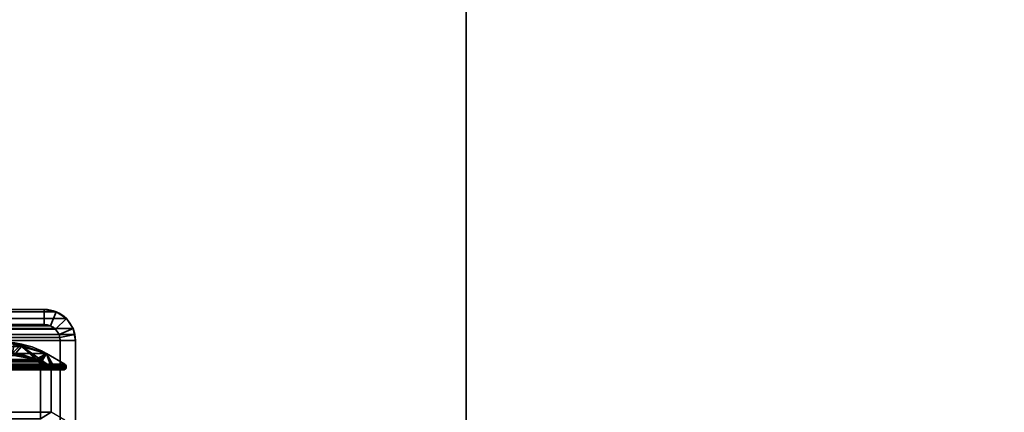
# Model space of a CAD drawing. Header units: millimetres. Extents: x -603 to 3703, y -115 to 193.
# Tile 360 of 656: x 409 to 506, y 7 to 46. Entities that reach past the tile are written whole.
import ezdxf

# ---------------------------------------------------------------- set-up
doc = ezdxf.new("R2010")
doc.units = ezdxf.units.MM
doc.layers.add('151', color=7, linetype='Continuous', true_color=0xffffff)

# ---------------------------------------------------------------- blocks, each defined once
blk = doc.blocks.new('UG_SURFACE_001')
at = {"layer": '151', "color": 252, "linetype": 'Continuous', "lineweight": 35}
for points in [[(603, -18, 2212.25), (603, 174.4, 2212.25), (-603, 174.4, 2212.25), (-603, -18, 2212.25)], [(-453, -18, 2062.25), (-453, 174.4, 2062.25), (453, 174.4, 2062.25), (453, -18, 2062.25)], [(453, -18, 2062.25), (453, 174.4, 2062.25), (453, 174.4, -8.75), (453, -18, -8.75)], [(453, -18, -8.75), (453, 174.4, -8.75), (603, 174.4, -8.75), (603, -18, -8.75)]]:
    blk.add_3dface(points, dxfattribs=at)
blk = doc.blocks.new('UG_SURFACE_009')
at = {"layer": '151', "color": 252, "linetype": 'Continuous', "lineweight": 35}
for points in [[(411.42, 17.5, 2020.67), (-411.42, 17.5, 2020.67), (-412.599, 17.266, 2021.849), (412.599, 17.266, 2021.849)], [(-411.42, 17.5, 2020.67), (411.42, 17.5, 2020.67), (403.467, 17.5, 2012.717), (-403.467, 17.5, 2012.717)], [(411.42, 16, 2020.67), (403.467, 16, 2012.717), (403.467, 17.5, 2012.717), (411.42, 17.5, 2020.67)], [(411.42, 17.5, 2020.67), (412.599, 17.266, 2021.849), (412.025, 15.88, 2021.275), (411.42, 16, 2020.67)], [(413.598, 16.598, 2022.848), (-413.598, 16.598, 2022.848), (-414.266, 15.599, 2023.515), (414.266, 15.599, 2023.515)], [(412.599, 17.266, 2021.849), (-412.599, 17.266, 2021.849), (-413.598, 16.598, 2022.848), (413.598, 16.598, 2022.848)], [(412.599, 17.266, 2021.849), (413.598, 16.598, 2022.848), (412.537, 15.537, 2021.787), (412.025, 15.88, 2021.275)], [(412.88, 15.025, 2022.13), (412.537, 15.537, 2021.787), (413.598, 16.598, 2022.848), (414.266, 15.599, 2023.515)], [(414.441, 15.021, 2023.691), (414.266, 15.599, 2023.515), (-414.266, 15.599, 2023.515), (-414.441, 15.021, 2023.691)], [(412.88, 15.025, 2022.13), (-412.88, 15.025, 2022.13), (-412.537, 15.537, 2021.787), (412.537, 15.537, 2021.787)], [(412.537, 15.537, 2021.787), (-412.537, 15.537, 2021.787), (-412.025, 15.88, 2021.275), (412.025, 15.88, 2021.275)], [(412.025, 15.88, 2021.275), (-412.025, 15.88, 2021.275), (-411.42, 16, 2020.67), (411.42, 16, 2020.67)], [(-411.42, 16, 2020.67), (-403.467, 16, 2012.717), (403.467, 16, 2012.717), (411.42, 16, 2020.67)], [(412.97, 14.728, 2022.22), (412.88, 15.025, 2022.13), (414.266, 15.599, 2023.515), (414.441, 15.021, 2023.691)], [(-414.441, 15.021, 2023.691), (-414.5, 14.42, 2023.75), (414.5, 14.42, 2023.75)], [(-414.441, 15.021, 2023.691), (414.5, 14.42, 2023.75), (414.441, 15.021, 2023.691)], [(413, 14.42, 2022.25), (-413, 14.42, 2022.25), (-412.97, 14.728, 2022.22)], [(-412.97, 14.728, 2022.22), (-412.88, 15.025, 2022.13), (412.88, 15.025, 2022.13), (412.97, 14.728, 2022.22)], [(412.97, 14.728, 2022.22), (413, 14.42, 2022.25), (-412.97, 14.728, 2022.22)], [(413, 14.42, 2022.25), (412.97, 14.728, 2022.22), (414.441, 15.021, 2023.691), (414.5, 14.42, 2023.75)], [(-414.5, -29.92, 2023.75), (414.5, -29.92, 2023.75), (414.5, 14.42, 2023.75), (-414.5, 14.42, 2023.75)], [(-413, -29.92, 2022.25), (-413, 14.42, 2022.25), (413, 14.42, 2022.25), (413, -29.92, 2022.25)], [(414.5, 14.42, 2023.75), (414.5, -29.92, 2023.75), (413, -29.92, 2022.25), (413, 14.42, 2022.25)]]:
    blk.add_3dface(points, dxfattribs=at)
blk = doc.blocks.new('UG_SURFACE_010')
at = {"layer": '151', "color": 252, "linetype": 'Continuous', "lineweight": 35}
for points in [[(411.42, 17.5, 2020.67), (411.42, 17.5, -8.75), (403.467, 17.5, -8.75), (403.467, 17.5, 2012.717)], [(411.42, 16, -8.75), (403.467, 16, -8.75), (403.467, 17.5, -8.75), (411.42, 17.5, -8.75)], [(411.42, 17.5, 2020.67), (403.467, 17.5, 2012.717), (403.467, 16, 2012.717), (411.42, 16, 2020.67)], [(412.599, 17.266, 2021.849), (412.599, 17.266, -8.75), (411.42, 17.5, -8.75), (411.42, 17.5, 2020.67)], [(411.42, 17.5, -8.75), (412.599, 17.266, -8.75), (412.025, 15.88, -8.75), (411.42, 16, -8.75)], [(411.42, 16, 2020.67), (412.025, 15.88, 2021.275), (412.599, 17.266, 2021.849), (411.42, 17.5, 2020.67)], [(412.599, 17.266, -8.75), (413.598, 16.598, -8.75), (412.537, 15.537, -8.75), (412.025, 15.88, -8.75)], [(412.025, 15.88, 2021.275), (412.537, 15.537, 2021.787), (413.598, 16.598, 2022.848), (412.599, 17.266, 2021.849)], [(413.598, 16.598, -8.75), (414.266, 15.599, -8.75), (412.88, 15.025, -8.75), (412.537, 15.537, -8.75)], [(414.266, 15.599, 2023.515), (413.598, 16.598, 2022.848), (412.537, 15.537, 2021.787), (412.88, 15.025, 2022.13)], [(413.598, 16.598, 2022.848), (413.598, 16.598, -8.75), (412.599, 17.266, -8.75), (412.599, 17.266, 2021.849)], [(414.266, 15.599, 2023.515), (414.266, 15.599, -8.75), (413.598, 16.598, -8.75), (413.598, 16.598, 2022.848)], [(411.42, 16, 2020.67), (403.467, 16, 2012.717), (403.467, 16, -8.75), (411.42, 16, -8.75)], [(411.42, 16, 2020.67), (411.42, 16, -8.75), (412.025, 15.88, -8.75), (412.025, 15.88, 2021.275)], [(412.025, 15.88, 2021.275), (412.025, 15.88, -8.75), (412.537, 15.537, -8.75), (412.537, 15.537, 2021.787)], [(412.537, 15.537, 2021.787), (412.537, 15.537, -8.75), (412.88, 15.025, -8.75), (412.88, 15.025, 2022.13)], [(413, 14.42, -8.75), (412.88, 15.025, -8.75), (414.266, 15.599, -8.75), (414.5, 14.42, -8.75)], [(414.441, 15.021, 2023.691), (414.266, 15.599, 2023.515), (412.88, 15.025, 2022.13), (412.97, 14.728, 2022.22)], [(414.5, 14.42, -8.75), (414.266, 15.599, -8.75), (414.266, 15.599, 2023.515)], [(414.266, 15.599, 2023.515), (414.441, 15.021, 2023.691), (414.5, 14.42, -8.75)], [(413, 14.42, -8.75), (412.97, 14.728, 2022.22), (412.88, 15.025, 2022.13)], [(412.88, 15.025, 2022.13), (412.88, 15.025, -8.75), (413, 14.42, -8.75)], [(414.5, 14.42, 2023.75), (414.441, 15.021, 2023.691), (412.97, 14.728, 2022.22), (413, 14.42, 2022.25)], [(413, 14.42, -8.75), (413, 14.42, 2022.25), (412.97, 14.728, 2022.22)], [(414.441, 15.021, 2023.691), (414.5, 14.42, 2023.75), (414.5, 14.42, -8.75)], [(413, -29.92, 2022.25), (413, 14.42, 2022.25), (413, 14.42, -8.75), (413, -29.92, -8.75)], [(414.5, 14.42, -8.75), (414.5, -29.92, -8.75), (413, -29.92, -8.75), (413, 14.42, -8.75)], [(413, 14.42, 2022.25), (413, -29.92, 2022.25), (414.5, -29.92, 2023.75), (414.5, 14.42, 2023.75)], [(414.5, -29.92, 2023.75), (414.5, -29.92, -8.75), (414.5, 14.42, -8.75), (414.5, 14.42, 2023.75)]]:
    blk.add_3dface(points, dxfattribs=at)
blk = doc.blocks.new('UG_SURFACE_047')
at = {"layer": '151', "color": 7, "linetype": 'Continuous', "lineweight": 35}
for points in [[(409.18, 13.852, 2018.43), (-409.18, 13.852, 2018.43), (-411.652, 13.155, 2020.902), (411.652, 13.155, 2020.902)], [(-409.18, 13.852, 2018.43), (409.18, 13.852, 2018.43), (407.808, 14.239, 2017.058)], [(407.808, 14.239, 2017.058), (409.18, 13.852, 2018.43), (408.429, 12.955, 2017.678)], [(409.18, 13.852, 2018.43), (411.652, 13.155, 2020.902), (410.595, 12.557, 2019.845), (408.429, 12.955, 2017.678)], [(413.445, 12.088, 2022.695), (411.652, 13.155, 2020.902), (-411.652, 13.155, 2020.902), (-413.445, 12.088, 2022.695)], [(408.429, 12.955, 2017.678), (410.595, 12.557, 2019.845), (-410.595, 12.557, 2019.845)], [(411.652, 13.155, 2020.902), (410.605, 12.552, 2019.855), (410.595, 12.557, 2019.845)], [(410.707, 12.472, 2019.957), (410.605, 12.552, 2019.855), (411.652, 13.155, 2020.902)], [(411.652, 13.155, 2020.902), (410.886, 12.333, 2020.136), (410.707, 12.472, 2019.957)], [(410.893, 12.321, 2020.143), (410.886, 12.333, 2020.136), (411.652, 13.155, 2020.902)], [(411.652, 13.155, 2020.902), (411.011, 12.108, 2020.261), (410.893, 12.321, 2020.143)], [(411.018, 12.095, 2020.268), (411.011, 12.108, 2020.261), (411.652, 13.155, 2020.902)], [(411.652, 13.155, 2020.902), (412.126, 11.715, 2021.376), (412.089, 11.633, 2021.339), (411.018, 12.095, 2020.268)], [(411.652, 13.155, 2020.902), (412.204, 11.79, 2021.454), (412.183, 11.77, 2021.433)], [(411.652, 13.155, 2020.902), (412.314, 11.82, 2021.564), (412.239, 11.804, 2021.489)], [(411.652, 13.155, 2020.902), (412.223, 11.8, 2021.473), (412.204, 11.79, 2021.454)], [(411.652, 13.155, 2020.902), (412.344, 11.826, 2021.594), (412.314, 11.82, 2021.564)], [(411.652, 13.155, 2020.902), (412.4, 11.817, 2021.65), (412.386, 11.819, 2021.636)], [(412.239, 11.804, 2021.489), (412.223, 11.8, 2021.473), (411.652, 13.155, 2020.902)], [(413.197, 11.548, 2022.447), (412.4, 11.817, 2021.65), (411.652, 13.155, 2020.902), (413.445, 12.088, 2022.695)], [(412.386, 11.819, 2021.636), (412.344, 11.826, 2021.594), (411.652, 13.155, 2020.902)], [(412.183, 11.77, 2021.433), (412.126, 11.715, 2021.376), (412.126, 11.715, 2021.376), (411.652, 13.155, 2020.902)], [(413.585, 11.825, 2022.835), (-413.584, 11.838, 2022.834), (-413.585, 11.825, 2022.835)], [(-413.585, 11.825, 2022.835), (-413.572, 11.745, 2022.822), (413.572, 11.745, 2022.822), (413.585, 11.825, 2022.835)], [(-413.576, 11.909, 2022.826), (-413.584, 11.838, 2022.834), (413.584, 11.838, 2022.834)], [(413.585, 11.825, 2022.835), (413.584, 11.838, 2022.834), (-413.584, 11.838, 2022.834)], [(413.576, 11.909, 2022.826), (413.568, 11.926, 2022.818), (-413.568, 11.926, 2022.818), (-413.576, 11.909, 2022.826)], [(-413.576, 11.909, 2022.826), (413.584, 11.838, 2022.834), (413.576, 11.909, 2022.826)], [(413.572, 11.745, 2022.822), (-413.572, 11.745, 2022.822), (-413.568, 11.736, 2022.818), (413.568, 11.736, 2022.818)], [(413.551, 11.964, 2022.801), (-413.551, 11.964, 2022.801), (-413.568, 11.926, 2022.818), (413.568, 11.926, 2022.818)], [(413.568, 11.736, 2022.818), (-413.568, 11.736, 2022.818), (-413.529, 11.658, 2022.779)], [(-413.533, 12.004, 2022.783), (-413.551, 11.964, 2022.801), (413.551, 11.964, 2022.801)], [(413.533, 12.004, 2022.783), (413.498, 12.037, 2022.748), (-413.498, 12.037, 2022.748), (-413.533, 12.004, 2022.783)], [(-413.533, 12.004, 2022.783), (413.551, 11.964, 2022.801), (413.533, 12.004, 2022.783)], [(413.529, 11.658, 2022.779), (413.568, 11.736, 2022.818), (-413.529, 11.658, 2022.779)], [(-413.529, 11.658, 2022.779), (-413.528, 11.658, 2022.778), (413.528, 11.658, 2022.778), (413.529, 11.658, 2022.779)], [(413.528, 11.658, 2022.778), (-413.528, 11.658, 2022.778), (-413.459, 11.596, 2022.709), (413.459, 11.596, 2022.709)], [(413.445, 12.088, 2022.695), (-413.445, 12.088, 2022.695), (-413.498, 12.037, 2022.748), (413.498, 12.037, 2022.748)], [(412.4, 11.817, 2021.65), (413.197, 11.548, 2022.447), (-413.197, 11.548, 2022.447), (-412.4, 11.817, 2021.65)], [(412.4, 11.817, 2021.65), (-412.4, 11.817, 2021.65), (-412.386, 11.817, 2021.636)], [(412.344, 11.826, 2021.594), (-412.386, 11.817, 2021.636), (-412.313, 11.816, 2021.563)], [(412.344, 11.826, 2021.594), (412.386, 11.819, 2021.636), (-412.386, 11.817, 2021.636)], [(-412.386, 11.817, 2021.636), (412.386, 11.819, 2021.636), (412.4, 11.817, 2021.65)], [(-412.313, 11.816, 2021.563), (412.314, 11.82, 2021.564), (412.344, 11.826, 2021.594)], [(412.314, 11.82, 2021.564), (-412.313, 11.816, 2021.563), (-412.26, 11.815, 2021.51)], [(-412.26, 11.815, 2021.51), (412.239, 11.804, 2021.489), (412.314, 11.82, 2021.564)], [(-412.26, 11.815, 2021.51), (-412.24, 11.803, 2021.49), (412.239, 11.804, 2021.489)], [(412.223, 11.8, 2021.473), (412.239, 11.804, 2021.489), (-412.24, 11.803, 2021.49)], [(412.204, 11.79, 2021.454), (-412.24, 11.803, 2021.49), (-412.182, 11.77, 2021.432)], [(412.204, 11.79, 2021.454), (412.223, 11.8, 2021.473), (-412.24, 11.803, 2021.49)], [(-412.182, 11.77, 2021.432), (412.183, 11.77, 2021.433), (412.204, 11.79, 2021.454)], [(412.183, 11.77, 2021.433), (-412.182, 11.77, 2021.432), (-412.163, 11.759, 2021.413)], [(-412.163, 11.759, 2021.413), (412.126, 11.715, 2021.376), (412.183, 11.77, 2021.433)], [(-412.163, 11.759, 2021.413), (-412.129, 11.711, 2021.379), (412.126, 11.715, 2021.376)], [(412.126, 11.715, 2021.376), (-412.129, 11.711, 2021.379), (-412.107, 11.682, 2021.357)], [(412.126, 11.715, 2021.376), (412.126, 11.715, 2021.376), (-412.129, 11.711, 2021.379)], [(-412.107, 11.682, 2021.357), (412.089, 11.633, 2021.339), (412.126, 11.715, 2021.376)], [(-412.107, 11.682, 2021.357), (-412.089, 11.633, 2021.339), (412.089, 11.633, 2021.339)], [(411.018, 12.095, 2020.268), (-411.062, 11.866, 2020.312), (-411.02, 12.091, 2020.27)], [(411.018, 12.095, 2020.268), (411.062, 11.866, 2020.312), (-411.062, 11.866, 2020.312)], [(-411.062, 6.719, 2020.312), (-411.062, 11.866, 2020.312), (411.062, 11.866, 2020.312), (411.062, 6.719, 2020.312)], [(411.018, 12.095, 2020.268), (-411.02, 12.091, 2020.27), (-411.01, 12.108, 2020.26)], [(411.011, 12.108, 2020.261), (-411.01, 12.108, 2020.26), (-410.89, 12.318, 2020.14)], [(-411.01, 12.108, 2020.26), (411.011, 12.108, 2020.261), (411.018, 12.095, 2020.268)], [(410.886, 12.333, 2020.136), (-410.89, 12.318, 2020.14), (-410.873, 12.349, 2020.123)], [(410.886, 12.333, 2020.136), (410.893, 12.321, 2020.143), (-410.89, 12.318, 2020.14)], [(-410.89, 12.318, 2020.14), (410.893, 12.321, 2020.143), (411.011, 12.108, 2020.261)], [(410.886, 12.333, 2020.136), (-410.873, 12.349, 2020.123), (-410.708, 12.472, 2019.958)], [(-410.708, 12.472, 2019.958), (-410.595, 12.557, 2019.845), (410.595, 12.557, 2019.845)], [(410.595, 12.557, 2019.845), (410.605, 12.552, 2019.855), (-410.708, 12.472, 2019.958)], [(410.605, 12.552, 2019.855), (410.707, 12.472, 2019.957), (-410.708, 12.472, 2019.958)], [(-410.708, 12.472, 2019.958), (410.707, 12.472, 2019.957), (410.886, 12.333, 2020.136)], [(411.062, 11.866, 2020.312), (411.018, 12.095, 2020.268), (412.089, 11.633, 2021.339)], [(411.062, 6.719, 2020.312), (411.062, 11.866, 2020.312), (412.089, 11.633, 2021.339), (412.089, 7.354, 2021.339)], [(413.445, 12.088, 2022.695), (413.29, 11.543, 2022.54), (413.248, 11.537, 2022.498), (413.197, 11.548, 2022.447)], [(413.445, 12.088, 2022.695), (413.379, 11.555, 2022.629), (413.29, 11.543, 2022.54)], [(413.433, 11.573, 2022.682), (413.402, 11.558, 2022.652), (413.379, 11.555, 2022.629), (413.445, 12.088, 2022.695)], [(413.445, 12.088, 2022.695), (413.459, 11.596, 2022.709), (413.433, 11.573, 2022.682)], [(413.459, 11.596, 2022.709), (413.445, 12.088, 2022.695), (413.498, 12.037, 2022.748)], [(413.528, 11.658, 2022.778), (413.459, 11.596, 2022.709), (413.498, 12.037, 2022.748)], [(413.498, 12.037, 2022.748), (413.568, 11.736, 2022.818), (413.529, 11.658, 2022.779), (413.528, 11.658, 2022.778)], [(413.568, 11.736, 2022.818), (413.498, 12.037, 2022.748), (413.533, 12.004, 2022.783), (413.551, 11.964, 2022.801)], [(413.568, 11.736, 2022.818), (413.551, 11.964, 2022.801), (413.568, 11.926, 2022.818)], [(413.568, 11.736, 2022.818), (413.568, 11.926, 2022.818), (413.576, 11.909, 2022.826), (413.584, 11.838, 2022.834)], [(413.584, 11.838, 2022.834), (413.585, 11.825, 2022.835), (413.572, 11.745, 2022.822), (413.568, 11.736, 2022.818)], [(413.459, 11.596, 2022.709), (-413.459, 11.596, 2022.709), (-413.433, 11.573, 2022.682)], [(413.433, 11.573, 2022.682), (413.459, 11.596, 2022.709), (-413.433, 11.573, 2022.682)], [(413.433, 11.573, 2022.682), (-413.433, 11.573, 2022.682), (-413.402, 11.558, 2022.652)], [(413.402, 11.558, 2022.652), (413.433, 11.573, 2022.682), (-413.402, 11.558, 2022.652)], [(-413.402, 11.558, 2022.652), (-413.379, 11.555, 2022.629), (413.379, 11.555, 2022.629), (413.402, 11.558, 2022.652)], [(413.379, 11.555, 2022.629), (-413.379, 11.555, 2022.629), (-413.29, 11.543, 2022.54), (413.29, 11.543, 2022.54)], [(413.248, 11.537, 2022.498), (-413.29, 11.543, 2022.54), (-413.248, 11.537, 2022.498)], [(413.248, 11.537, 2022.498), (413.29, 11.543, 2022.54), (-413.29, 11.543, 2022.54)], [(-413.248, 11.537, 2022.498), (413.197, 11.548, 2022.447), (413.248, 11.537, 2022.498)], [(-413.248, 11.537, 2022.498), (-413.197, 11.548, 2022.447), (413.197, 11.548, 2022.447)], [(412.089, 7.354, 2021.339), (412.089, 11.633, 2021.339), (-412.089, 11.633, 2021.339), (-412.089, 7.354, 2021.339)]]:
    blk.add_3dface(points, dxfattribs=at)
blk = doc.blocks.new('UG_SURFACE_048')
at = {"layer": '151', "color": 7, "linetype": 'Continuous', "lineweight": 35}
for points in [[(407.808, 14.239, 2017.058), (409.022, 14.015, -8.75), (408.485, 14.191, -8.75)], [(407.808, 14.239, 2017.058), (409.022, 13.897, 2018.272), (409.022, 14.015, -8.75)], [(409.022, 13.897, 2018.272), (407.808, 14.239, 2017.058), (408.088, 13.234, 2017.338), (408.278, 13.183, 2017.528)], [(408.485, 14.191, -8.75), (409.022, 14.015, -8.75), (410.595, 12.557, -8.75), (408.261, 13.128, -8.75)], [(408.278, 13.183, 2017.528), (410.595, 12.557, 2019.845), (411.652, 13.155, 2020.902), (409.022, 13.897, 2018.272)], [(411.652, 13.155, -8.75), (409.022, 14.015, -8.75), (409.022, 13.897, 2018.272)], [(409.022, 14.015, -8.75), (412.142, 11.736, -8.75), (410.786, 12.435, -8.75), (410.771, 12.445, -8.75)], [(410.771, 12.445, -8.75), (410.595, 12.557, -8.75), (409.022, 14.015, -8.75)], [(409.022, 14.015, -8.75), (411.652, 13.155, -8.75), (412.223, 11.8, -8.75), (412.174, 11.762, -8.75)], [(412.174, 11.762, -8.75), (412.142, 11.736, -8.75), (409.022, 14.015, -8.75)], [(409.022, 13.897, 2018.272), (411.652, 13.155, 2020.902), (411.652, 13.155, -8.75)], [(408.278, 13.183, 2017.528), (408.261, 13.128, -8.75), (410.595, 12.557, -8.75)], [(410.595, 12.557, -8.75), (410.595, 12.557, 2019.845), (408.278, 13.183, 2017.528)], [(411.652, 13.155, 2020.902), (410.595, 12.557, 2019.845), (410.765, 12.429, 2020.015)], [(410.765, 12.429, 2020.015), (410.873, 12.349, 2020.123), (411.652, 13.155, 2020.902)], [(411.652, 13.155, 2020.902), (410.873, 12.349, 2020.123), (410.918, 12.268, 2020.169)], [(410.918, 12.268, 2020.169), (411.02, 12.091, 2020.27), (411.652, 13.155, 2020.902)], [(413.445, 12.088, 2022.695), (411.652, 13.155, 2020.902), (411.02, 12.091, 2020.27), (411.021, 12.086, 2020.271)], [(413.445, 12.088, -8.75), (411.652, 13.155, -8.75), (411.652, 13.155, 2020.902), (413.445, 12.088, 2022.695)], [(413.197, 11.548, -8.75), (412.4, 11.817, -8.75), (411.652, 13.155, -8.75), (413.445, 12.088, -8.75)], [(411.652, 13.155, -8.75), (412.323, 11.826, -8.75), (412.319, 11.825, -8.75)], [(412.319, 11.825, -8.75), (412.24, 11.805, -8.75), (411.652, 13.155, -8.75)], [(412.4, 11.817, -8.75), (412.323, 11.826, -8.75), (411.652, 13.155, -8.75)], [(412.24, 11.805, -8.75), (412.223, 11.8, -8.75), (411.652, 13.155, -8.75)], [(410.771, 12.445, -8.75), (410.765, 12.429, 2020.015), (410.595, 12.557, 2019.845)], [(410.595, 12.557, 2019.845), (410.595, 12.557, -8.75), (410.771, 12.445, -8.75)], [(410.765, 12.429, 2020.015), (410.771, 12.445, -8.75), (410.786, 12.435, -8.75)], [(410.786, 12.435, -8.75), (410.873, 12.349, 2020.123), (410.765, 12.429, 2020.015)], [(410.915, 12.269, -8.75), (410.786, 12.435, -8.75), (412.142, 11.736, -8.75)], [(410.786, 12.435, -8.75), (410.918, 12.268, 2020.169), (410.873, 12.349, 2020.123)], [(410.786, 12.435, -8.75), (410.915, 12.269, -8.75), (410.918, 12.268, 2020.169)], [(412.142, 11.736, -8.75), (410.982, 12.182, -8.75), (410.915, 12.269, -8.75)], [(410.918, 12.268, 2020.169), (410.915, 12.269, -8.75), (410.982, 12.182, -8.75)], [(410.982, 12.182, -8.75), (411.02, 12.091, 2020.27), (410.918, 12.268, 2020.169)], [(411.007, 12.083, -8.75), (410.982, 12.182, -8.75), (412.142, 11.736, -8.75)], [(411.02, 12.091, 2020.27), (410.982, 12.182, -8.75), (411.007, 12.083, -8.75)], [(411.007, 12.083, -8.75), (411.021, 12.086, 2020.271), (411.02, 12.091, 2020.27)], [(411.021, 12.086, 2020.271), (411.007, 12.083, -8.75), (411.062, 11.866, -8.75)], [(411.007, 12.083, -8.75), (412.142, 11.736, -8.75), (412.127, 11.706, -8.75)], [(412.127, 11.706, -8.75), (412.089, 11.633, -8.75), (411.062, 11.866, -8.75), (411.007, 12.083, -8.75)], [(411.021, 12.086, 2020.271), (411.062, 11.866, 2020.312), (413.445, 12.088, 2022.695)], [(411.062, 11.866, -8.75), (411.062, 11.866, 2020.312), (411.021, 12.086, 2020.271)], [(413.445, 12.088, 2022.695), (411.062, 11.866, 2020.312), (412.26, 11.815, 2021.51), (412.319, 11.816, 2021.569)], [(412.089, 11.633, -8.75), (412.089, 7.354, -8.75), (411.062, 6.719, -8.75), (411.062, 11.866, -8.75)], [(411.062, 11.866, 2020.312), (412.163, 11.759, 2021.413), (412.172, 11.764, 2021.422)], [(411.062, 11.866, 2020.312), (412.107, 11.682, 2021.357), (412.124, 11.705, 2021.374)], [(412.172, 11.764, 2021.422), (412.24, 11.804, 2021.49), (411.062, 11.866, 2020.312)], [(412.24, 11.804, 2021.49), (412.26, 11.815, 2021.51), (411.062, 11.866, 2020.312)], [(411.062, 11.866, 2020.312), (412.089, 11.633, 2021.339), (412.107, 11.682, 2021.357)], [(412.124, 11.705, 2021.374), (412.163, 11.759, 2021.413), (411.062, 11.866, 2020.312)], [(412.089, 7.354, 2021.339), (412.089, 11.633, 2021.339), (411.062, 11.866, 2020.312), (411.062, 6.719, 2020.312)], [(411.062, 6.719, 2020.312), (411.062, 11.866, 2020.312), (411.062, 11.866, -8.75), (411.062, 6.719, -8.75)], [(412.107, 11.682, 2021.357), (412.089, 11.633, -8.75), (412.127, 11.706, -8.75)], [(412.107, 11.682, 2021.357), (412.089, 11.633, 2021.339), (412.089, 11.633, -8.75)], [(412.127, 11.706, -8.75), (412.124, 11.705, 2021.374), (412.107, 11.682, 2021.357)], [(412.163, 11.759, 2021.413), (412.124, 11.705, 2021.374), (412.127, 11.706, -8.75)], [(412.163, 11.759, 2021.413), (412.127, 11.706, -8.75), (412.142, 11.736, -8.75)], [(412.163, 11.759, 2021.413), (412.142, 11.736, -8.75), (412.174, 11.762, -8.75)], [(412.174, 11.762, -8.75), (412.172, 11.764, 2021.422), (412.163, 11.759, 2021.413)], [(412.223, 11.8, -8.75), (412.24, 11.804, 2021.49), (412.172, 11.764, 2021.422)], [(412.172, 11.764, 2021.422), (412.174, 11.762, -8.75), (412.223, 11.8, -8.75)], [(412.223, 11.8, -8.75), (412.24, 11.805, -8.75), (412.24, 11.804, 2021.49)], [(412.26, 11.815, 2021.51), (412.24, 11.805, -8.75), (412.319, 11.825, -8.75)], [(412.26, 11.815, 2021.51), (412.24, 11.804, 2021.49), (412.24, 11.805, -8.75)], [(412.319, 11.825, -8.75), (412.319, 11.816, 2021.569), (412.26, 11.815, 2021.51)], [(412.319, 11.816, 2021.569), (412.4, 11.817, 2021.65), (413.445, 12.088, 2022.695)], [(412.319, 11.816, 2021.569), (412.319, 11.825, -8.75), (412.323, 11.826, -8.75)], [(412.319, 11.816, 2021.569), (412.323, 11.826, -8.75), (412.4, 11.817, -8.75)], [(412.4, 11.817, -8.75), (412.4, 11.817, 2021.65), (412.319, 11.816, 2021.569)], [(413.483, 12.051, 2022.733), (413.445, 12.088, 2022.695), (412.4, 11.817, 2021.65), (413.536, 11.674, 2022.786)], [(412.4, 11.817, -8.75), (413.197, 11.548, -8.75), (413.197, 11.548, 2022.447), (412.4, 11.817, 2021.65)], [(412.4, 11.817, 2021.65), (413.197, 11.548, 2022.447), (413.248, 11.537, 2022.498), (413.299, 11.544, 2022.549)], [(413.299, 11.544, 2022.549), (413.397, 11.557, 2022.647), (413.536, 11.674, 2022.786), (412.4, 11.817, 2021.65)], [(413.445, 12.088, -8.75), (413.469, 12.07, -8.75), (413.483, 12.054, -8.75), (413.197, 11.548, -8.75)], [(413.197, 11.548, -8.75), (413.483, 12.054, -8.75), (413.541, 11.988, -8.75)], [(413.197, 11.548, -8.75), (413.541, 11.988, -8.75), (413.546, 11.982, -8.75), (413.57, 11.91, -8.75)], [(413.57, 11.91, -8.75), (413.584, 11.868, -8.75), (413.58, 11.831, -8.75), (413.197, 11.548, -8.75)], [(413.197, 11.548, -8.75), (413.58, 11.831, -8.75), (413.572, 11.745, -8.75), (413.534, 11.674, -8.75)], [(413.534, 11.674, -8.75), (413.52, 11.647, -8.75), (413.477, 11.612, -8.75), (413.197, 11.548, -8.75)], [(413.478, 11.614, 2022.728), (413.529, 11.658, 2022.779), (413.536, 11.674, 2022.786), (413.397, 11.557, 2022.647)], [(413.469, 12.07, -8.75), (413.445, 12.088, -8.75), (413.445, 12.088, 2022.695)], [(413.445, 12.088, 2022.695), (413.483, 12.051, 2022.733), (413.469, 12.07, -8.75)], [(413.483, 12.051, 2022.733), (413.483, 12.054, -8.75), (413.469, 12.07, -8.75)], [(413.478, 11.614, 2022.728), (413.477, 11.612, -8.75), (413.52, 11.647, -8.75)], [(413.52, 11.647, -8.75), (413.529, 11.658, 2022.779), (413.478, 11.614, 2022.728)], [(413.541, 11.988, -8.75), (413.483, 12.054, -8.75), (413.483, 12.051, 2022.733)], [(413.483, 12.051, 2022.733), (413.533, 12.004, 2022.783), (413.541, 11.988, -8.75)], [(413.54, 11.988, 2022.79), (413.533, 12.004, 2022.783), (413.483, 12.051, 2022.733), (413.536, 11.674, 2022.786)], [(413.529, 11.658, 2022.779), (413.52, 11.647, -8.75), (413.534, 11.674, -8.75)], [(413.534, 11.674, -8.75), (413.536, 11.674, 2022.786), (413.529, 11.658, 2022.779)], [(413.533, 12.004, 2022.783), (413.54, 11.988, 2022.79), (413.541, 11.988, -8.75)], [(413.536, 11.674, 2022.786), (413.534, 11.674, -8.75), (413.572, 11.745, -8.75)], [(413.575, 11.911, 2022.825), (413.54, 11.988, 2022.79), (413.536, 11.674, 2022.786)], [(413.585, 11.83, 2022.835), (413.576, 11.909, 2022.826), (413.575, 11.911, 2022.825), (413.536, 11.674, 2022.786)], [(413.536, 11.674, 2022.786), (413.572, 11.745, 2022.822), (413.585, 11.825, 2022.835), (413.585, 11.83, 2022.835)], [(413.572, 11.745, -8.75), (413.572, 11.745, 2022.822), (413.536, 11.674, 2022.786)], [(413.57, 11.91, -8.75), (413.546, 11.982, -8.75), (413.54, 11.988, 2022.79)], [(413.54, 11.988, 2022.79), (413.575, 11.911, 2022.825), (413.57, 11.91, -8.75)], [(413.546, 11.982, -8.75), (413.541, 11.988, -8.75), (413.54, 11.988, 2022.79)], [(413.584, 11.868, -8.75), (413.57, 11.91, -8.75), (413.575, 11.911, 2022.825)], [(413.58, 11.831, -8.75), (413.585, 11.825, 2022.835), (413.572, 11.745, 2022.822)], [(413.572, 11.745, 2022.822), (413.572, 11.745, -8.75), (413.58, 11.831, -8.75)], [(413.58, 11.831, -8.75), (413.584, 11.868, -8.75), (413.575, 11.911, 2022.825)], [(413.575, 11.911, 2022.825), (413.576, 11.909, 2022.826), (413.58, 11.831, -8.75)], [(413.576, 11.909, 2022.826), (413.585, 11.83, 2022.835), (413.58, 11.831, -8.75)], [(413.58, 11.831, -8.75), (413.585, 11.83, 2022.835), (413.585, 11.825, 2022.835)], [(412.089, 7.354, -8.75), (412.089, 11.633, -8.75), (412.089, 11.633, 2021.339), (412.089, 7.354, 2021.339)], [(413.3, 11.539, -8.75), (413.197, 11.548, -8.75), (413.477, 11.612, -8.75)], [(413.248, 11.537, 2022.498), (413.197, 11.548, -8.75), (413.3, 11.539, -8.75)], [(413.248, 11.537, 2022.498), (413.197, 11.548, 2022.447), (413.197, 11.548, -8.75)], [(413.3, 11.539, -8.75), (413.299, 11.544, 2022.549), (413.248, 11.537, 2022.498)], [(413.396, 11.56, -8.75), (413.397, 11.557, 2022.647), (413.299, 11.544, 2022.549)], [(413.299, 11.544, 2022.549), (413.32, 11.537, -8.75), (413.396, 11.56, -8.75)], [(413.299, 11.544, 2022.549), (413.3, 11.539, -8.75), (413.32, 11.537, -8.75)], [(413.396, 11.56, -8.75), (413.32, 11.537, -8.75), (413.3, 11.539, -8.75), (413.477, 11.612, -8.75)], [(413.477, 11.612, -8.75), (413.425, 11.569, -8.75), (413.396, 11.56, -8.75)], [(413.397, 11.557, 2022.647), (413.396, 11.56, -8.75), (413.425, 11.569, -8.75)], [(413.397, 11.557, 2022.647), (413.402, 11.558, 2022.652), (413.433, 11.573, 2022.682), (413.478, 11.614, 2022.728)], [(413.425, 11.569, -8.75), (413.402, 11.558, 2022.652), (413.397, 11.557, 2022.647)], [(413.425, 11.569, -8.75), (413.433, 11.573, 2022.682), (413.402, 11.558, 2022.652)], [(413.433, 11.573, 2022.682), (413.425, 11.569, -8.75), (413.477, 11.612, -8.75)], [(413.477, 11.612, -8.75), (413.478, 11.614, 2022.728), (413.433, 11.573, 2022.682)]]:
    blk.add_3dface(points, dxfattribs=at)

msp = doc.modelspace()

# ---------------------------------------------------------------- linework, layer by layer
at = {"layer": '151', "linetype": 'Continuous', "lineweight": -3}
for p, q in [((453, 174.4, 2062.25), (453, -18, 2062.25)), ((453, 174.4, -8.75), (453, -18, -8.75)), ((411.42, 17.5, 2020.67), (-411.42, 17.5, 2020.67)), ((411.42, 17.5, -8.75), (403.467, 17.5, -8.75)), ((411.42, 17.5, 2020.67), (403.467, 17.5, 2012.717)), ((411.42, 17.5, 2020.67), (403.467, 17.5, 2012.717)), ((411.42, 17.5, -8.75), (411.42, 17.5, 2020.67)), ((411.42, 16, 2020.67), (-411.42, 16, 2020.67)), ((411.42, 16, 2020.67), (403.467, 16, 2012.717)), ((411.42, 16, -8.75), (403.467, 16, -8.75)), ((411.42, 16, 2020.67), (403.467, 16, 2012.717)), ((411.42, 16, -8.75), (411.42, 16, 2020.67)), ((414.5, 14.42, 2023.75), (-414.5, 14.42, 2023.75)), ((413, 14.42, 2022.25), (-413, 14.42, 2022.25)), ((413, -29.92, -8.75), (413, 14.42, -8.75)), ((413, 14.42, -8.75), (413, 14.42, 2022.25)), ((413, -29.92, 2022.25), (413, 14.42, 2022.25)), ((413, -29.92, 2022.25), (413, 14.42, 2022.25)), ((414.5, -29.92, 2023.75), (414.5, 14.42, 2023.75)), ((414.5, -29.92, 2023.75), (414.5, 14.42, 2023.75)), ((414.5, 14.42, -8.75), (414.5, 14.42, 2023.75)), ((414.5, -29.92, -8.75), (414.5, 14.42, -8.75)), ((411.652, 13.155, 2020.902), (-411.652, 13.155, 2020.902)), ((413.445, 12.088, 2022.695), (411.652, 13.155, 2020.902)), ((411.652, 13.155, -8.75), (411.652, 13.155, 2020.902)), ((413.445, 12.088, -8.75), (411.652, 13.155, -8.75)), ((413.445, 12.088, 2022.695), (411.652, 13.155, 2020.902)), ((413.572, 11.745, 2022.822), (-413.572, 11.745, 2022.822)), ((413.445, 12.088, 2022.695), (-413.445, 12.088, 2022.695)), ((412.4, 11.817, 2021.65), (-412.4, 11.817, 2021.65)), ((-411.062, 11.866, 2020.312), (411.062, 11.866, 2020.312)), ((-410.595, 12.557, 2019.845), (410.595, 12.557, 2019.845)), ((410.595, 12.557, 2019.845), (410.595, 12.557, -8.75)), ((411.062, 11.866, 2020.312), (411.062, 11.866, -8.75)), ((411.062, 11.866, 2020.312), (411.062, 6.719, 2020.312)), ((411.062, 11.866, 2020.312), (411.062, 6.719, 2020.312)), ((411.062, 6.719, -8.75), (411.062, 11.866, -8.75)), ((412.4, 11.817, 2021.65), (413.197, 11.548, 2022.447)), ((412.4, 11.817, -8.75), (413.197, 11.548, -8.75)), ((412.4, 11.817, -8.75), (412.4, 11.817, 2021.65)), ((412.4, 11.817, 2021.65), (413.197, 11.548, 2022.447)), ((413.445, 12.088, -8.75), (413.445, 12.088, 2022.695)), ((413.572, 11.745, -8.75), (413.572, 11.745, 2022.822)), ((413.197, 11.548, 2022.447), (-413.197, 11.548, 2022.447)), ((412.089, 11.633, 2021.339), (-412.089, 11.633, 2021.339)), ((412.089, 11.633, -8.75), (412.089, 11.633, 2021.339)), ((412.089, 7.354, -8.75), (412.089, 11.633, -8.75)), ((412.089, 7.354, 2021.339), (412.089, 11.633, 2021.339)), ((412.089, 11.633, 2021.339), (412.089, 7.354, 2021.339)), ((413.197, 11.548, -8.75), (413.197, 11.548, 2022.447)), ((412.089, 7.354, 2021.339), (-412.089, 7.354, 2021.339)), ((412.089, 7.354, -8.75), (412.089, 7.354, 2021.339)), ((413.435, 6.577, 2022.685), (412.089, 7.354, 2021.339)), ((413.435, 6.577, -8.75), (412.089, 7.354, -8.75))]:
    msp.add_line(p, q, dxfattribs=at)
for radius in [3.08, 1.58]:
    msp.add_arc((411.42, 14.42, -8.75), radius, 360, 90, dxfattribs=at)
at = {"layer": '151', "linetype": 'Continuous', "lineweight": -3, "extrusion": (-0.707107, -6.12323e-17, 0.707107)}
for major_axis, start_param, end_param in [((3.08, 0, 3.08), 0, 1.570796), ((-3.08, 0, -3.08), 3.141593, 4.712389), ((1.58, 0, 1.58), 0, 1.570796), ((-1.58, 0, -1.58), 3.141593, 4.712389)]:
    msp.add_ellipse((411.42, 14.42, 2020.67), major_axis=major_axis, ratio=0.707107, start_param=start_param, end_param=end_param, dxfattribs=at)
at = {"layer": '151', "linetype": 'Continuous', "lineweight": -3}
for points in [[(403.663, 13.267, 2012.913), (406.167, 14.607, 2015.417), (409.185, 14.565, 2018.435), (411.652, 13.155, 2020.902)], [(403.663, 13.267, 2012.913), (406.167, 14.607, 2015.417), (409.185, 14.565, 2018.435), (411.652, 13.155, 2020.902)], [(411.652, 13.155, -8.75), (409.185, 14.565, -8.75), (406.167, 14.607, -8.75), (403.663, 13.267, -8.75)], [(410.595, 12.557, 2019.845), (408.647, 13.494, 2017.897), (406.377, 13.489, 2015.627), (404.432, 12.543, 2013.682)], [(404.432, 12.543, 2013.682), (406.377, 13.489, 2015.627), (408.647, 13.494, 2017.897), (410.595, 12.557, 2019.845)], [(410.595, 12.557, -8.75), (408.647, 13.494, -8.75), (406.377, 13.489, -8.75), (404.432, 12.543, -8.75)], [(411.062, 11.866, 2020.312), (411.05, 12.166, 2020.3), (410.869, 12.434, 2020.119), (410.595, 12.557, 2019.845)], [(410.595, 12.557, 2019.845), (410.869, 12.434, 2020.119), (411.05, 12.166, 2020.3), (411.062, 11.866, 2020.312)], [(411.062, 11.866, -8.75), (411.05, 12.166, -8.75), (410.869, 12.434, -8.75), (410.595, 12.557, -8.75)], [(412.089, 11.633, 2021.339), (412.128, 11.776, 2021.378), (412.266, 11.854, 2021.516), (412.4, 11.817, 2021.65)], [(412.4, 11.817, 2021.65), (412.266, 11.854, 2021.516), (412.128, 11.776, 2021.378), (412.089, 11.633, 2021.339)], [(412.089, 11.633, -8.75), (412.128, 11.776, -8.75), (412.266, 11.854, -8.75), (412.4, 11.817, -8.75)], [(413.572, 11.745, 2022.822), (413.522, 11.587, 2022.772), (413.355, 11.499, 2022.605), (413.197, 11.548, 2022.447)], [(413.572, 11.745, 2022.822), (413.522, 11.587, 2022.772), (413.355, 11.499, 2022.605), (413.197, 11.548, 2022.447)], [(413.197, 11.548, -8.75), (413.355, 11.499, -8.75), (413.522, 11.587, -8.75), (413.572, 11.745, -8.75)], [(413.445, 12.088, 2022.695), (413.56, 12.016, 2022.81), (413.612, 11.874, 2022.862), (413.572, 11.745, 2022.822)], [(413.572, 11.745, -8.75), (413.612, 11.874, -8.75), (413.56, 12.016, -8.75), (413.445, 12.088, -8.75)], [(413.445, 12.088, 2022.695), (413.56, 12.016, 2022.81), (413.612, 11.874, 2022.862), (413.572, 11.745, 2022.822)]]:
    msp.add_open_spline(points, degree=3, dxfattribs=at)

# ---------------------------------------------------------------- block references
for name in ['UG_SURFACE_001', 'UG_SURFACE_009', 'UG_SURFACE_010', 'UG_SURFACE_047', 'UG_SURFACE_048']:
    msp.add_blockref(name, (0, 0), dxfattribs=at)

doc.saveas('drawing.dxf')
